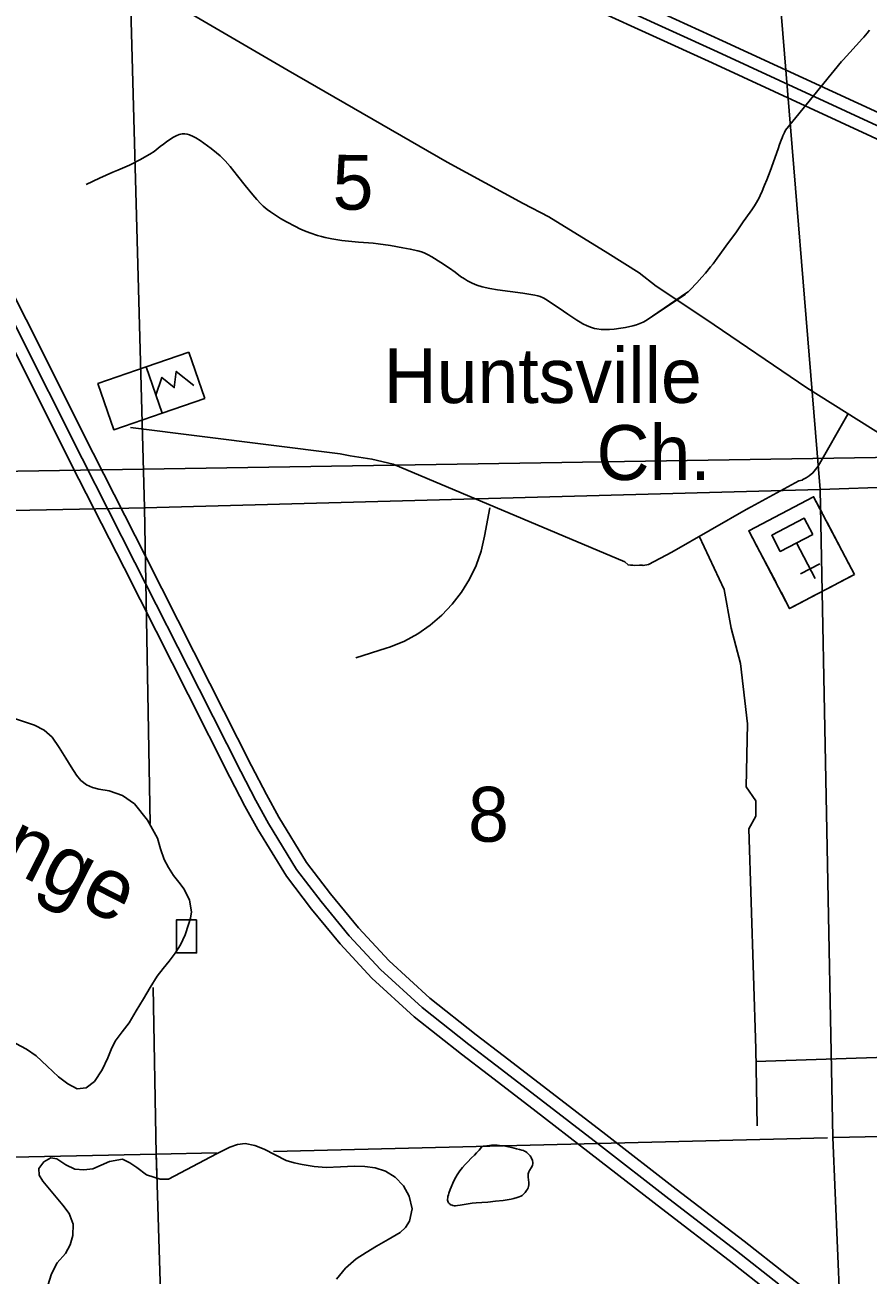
# Model space of a CAD drawing. Extents: x 2480962 to 2688785, y 277103 to 599240.
# Drawn here: x 2522023 to 2528937, y 452337 to 462587 of the extents above; entities that cross this region are included whole.
import ezdxf

# ---------------------------------------------------------------- set-up
doc = ezdxf.new("R2010")
doc.units = 0
for name, color, linetype in [('County Routes Highway Center Lines', 7, 'Continuous'), ('Culture', 7, 'Continuous'), ('Culture Text', 7, 'Continuous'), ('Divided_Highway', 7, 'Continuous'), ('Interstate Divided Highway Outline and Fill', 7, 'Continuous'), ('Interstate Highway Center Lines', 7, 'Continuous'), ('Lakes and Ponds', 7, 'Continuous'), ('Level 31', 7, 'Continuous'), ('Level 42', 7, 'Continuous'), ('Local Roads Improved', 7, 'Continuous'), ('Local Roads Paved', 7, 'Continuous'), ('Local Roads Unimproved', 7, 'Continuous'), ('Narrow River Creek and Branch and Slough', 7, 'Continuous'), ('Section Lines', 7, 'Continuous'), ('Section Numbers', 7, 'Continuous'), ('Swamps', 7, 'Continuous')]:
    doc.layers.add(name, color=color, linetype=linetype)

msp = doc.modelspace()

# ---------------------------------------------------------------- linework, layer by layer
at = {"layer": 'County Routes Highway Center Lines'}
msp.add_lwpolyline([(2529405.906, 459003.107), (2528434.734, 459612.243), (2527607.228, 460175.408), (2527199.221, 460445.497), (2527061.303, 460554.682), (2526802.707, 460715.586), (2526319.995, 461014.407), (2526107.372, 461123.592), (2525486.742, 461462.64), (2524182.27, 462215.441), (2523360.51, 462692.407)], dxfattribs=at)
at = {"layer": 'Culture'}
for p, q in [((2523017.04, 459783.291), (2523367.808, 459904.07)), ((2523367.808, 459904.07), (2523498.098, 459525.679)), ((2523147.331, 459404.9), (2523017.04, 459783.291)), ((2523498.098, 459525.679), (2523147.331, 459404.9)), ((2528490.416, 458718.855), (2527959.251, 458439.813)), ((2528560.176, 458586.063), (2528490.416, 458718.855)), ((2527959.251, 458439.813), (2528029.012, 458307.022)), ((2528713.649, 458293.923), (2528602.032, 458506.389)), ((2528350.402, 458340.31), (2528503.662, 458048.574)), ((2528070.868, 458227.347), (2528182.484, 458014.881)), ((2528825.265, 458081.458), (2528755.505, 458214.248)), ((2528541.693, 458169.7), (2528382.344, 458085.988)), ((2528719.032, 458025.65), (2528825.265, 458081.458)), ((2528224.34, 457935.207), (2528294.1, 457802.417)), ((2528639.357, 457983.793), (2528480.008, 457900.081)), ((2528294.1, 457802.417), (2528400.333, 457858.225))]:
    msp.add_line(p, q, dxfattribs=at)
for points in [[(2523017.04, 459783.291), (2523147.331, 459404.9), (2522751.45, 459268.587), (2522621.16, 459646.979)], [(2528825.265, 458081.458), (2528294.1, 457802.417), (2527959.251, 458439.813), (2528490.416, 458718.855)], [(2528483.193, 458410.07), (2528217.611, 458270.549), (2528147.851, 458403.341), (2528413.433, 458542.861)]]:
    msp.add_lwpolyline(points, close=True, dxfattribs=at)
msp.add_lwpolyline([(2523096.893, 459552.537), (2523146.653, 459697.122), (2523246.981, 459613.54), (2523263.369, 459746.635), (2523408.642, 459631.902)], dxfattribs=at)
at = {"layer": 'Divided_Highway'}
msp.add_line((2521075.087, 458914.627), (2560538.616, 459542.689), dxfattribs=at)
at = {"layer": 'Interstate Divided Highway Outline and Fill'}
for points in [[(2538370.135, 457619.76), (2537960.897, 457777.159), (2536947.169, 458248.104), (2535330.098, 458984.591), (2533801.248, 459680.978), (2532488.853, 460273.157), (2530960.453, 460977.341), (2529303.735, 461737.67), (2527742.999, 462458.01), (2526308.301, 463115.246), (2525087.263, 463613.301), (2524641.526, 463767.283), (2524116.191, 463912.76), (2522969.19, 464177.453), (2521280.303, 464553.65), (2519912.395, 464865.629), (2518232.087, 465265.703), (2516750.735, 465618.024)], [(2516705.801, 465423.132), (2518185.786, 465071.136), (2519866.996, 464670.848), (2521236.324, 464358.545), (2522924.962, 463982.403), (2524066.994, 463718.857), (2524582.129, 463576.204), (2525016.79, 463426.049), (2526228.85, 462931.656), (2527659.445, 462276.299), (2529220.119, 461555.988), (2530876.897, 460795.631), (2532405.877, 460091.179), (2533718.667, 459498.823), (2535247.198, 458802.581), (2536863.587, 458066.404), (2537882.777, 457592.922), (2538305.915, 457430.177), (2538721.59, 457307.92)], [(2528901.11, 451854.171), (2528268.057, 452341.135), (2527920.39, 452614.07), (2527364.656, 453039.807), (2526786.62, 453487.948), (2526312.207, 453855.131), (2525944.896, 454137.927), (2525724.449, 454306.505), (2525344.576, 454605.896), (2525009.188, 454912.536), (2524757.518, 455183.321), (2524529.895, 455462.239), (2524332.601, 455719.994), (2524105.854, 456090.454), (2524003.576, 456275.833), (2523880.98, 456511.346), (2523540.143, 457186.528), (2523013.836, 458226.147), (2522581.872, 459077.083), (2522032.87, 460171.839), (2521620.171, 460984.24), (2521175.154, 461858.031), (2521048.429, 462108.233), (2520603.558, 462978.49)], [(2520424.96, 462888.467), (2520870.178, 462017.531), (2520996.835, 461767.464), (2521441.906, 460893.566), (2521854.324, 460081.72), (2522403.313, 458986.99), (2522835.449, 458135.715), (2523361.654, 457096.297), (2523703.001, 456420.105), (2523827.291, 456181.338), (2523932.916, 455989.891), (2524167.455, 455606.701), (2524372.974, 455338.2), (2524606.638, 455051.88), (2524868.23, 454770.42), (2525215.026, 454453.35), (2525601.798, 454148.521), (2525823.146, 453979.255), (2526189.995, 453696.813), (2526664.142, 453329.836), (2527242.57, 452881.392), (2527797.822, 452456.024), (2528145.333, 452183.212)]]:
    msp.add_lwpolyline(points, dxfattribs=at)
at = {"layer": 'Interstate Highway Center Lines'}
for points in [[(2516728.268, 465520.578), (2518208.937, 465168.419), (2519889.695, 464768.239), (2521258.313, 464456.098), (2522947.076, 464079.928), (2524091.593, 463815.809), (2524611.827, 463671.744), (2525052.026, 463519.675), (2526268.575, 463023.451), (2527701.222, 462367.155), (2529261.927, 461646.829), (2530918.675, 460886.486), (2532447.365, 460182.168), (2533759.958, 459589.901), (2535288.648, 458893.586), (2536905.378, 458157.254), (2537921.837, 457685.041), (2538338.025, 457524.968)], [(2520514.259, 462933.478), (2520959.303, 462062.882), (2521085.994, 461812.748), (2521531.038, 460938.903), (2521943.597, 460126.779), (2522492.593, 459032.036), (2522924.642, 458180.931), (2523450.899, 457141.413), (2523791.99, 456465.726), (2523915.433, 456228.586), (2524019.385, 456040.173), (2524250.028, 455663.347), (2524451.435, 455400.219), (2524682.078, 455117.6), (2524938.709, 454841.478), (2525279.801, 454529.623), (2525663.123, 454227.513), (2525884.021, 454058.591), (2526251.101, 453775.972), (2526725.381, 453408.892), (2527303.613, 452960.6), (2527859.106, 452535.047), (2528206.695, 452262.174)]]:
    msp.add_lwpolyline(points, dxfattribs=at)
at = {"layer": 'Lakes and Ponds'}
for points in [[(2523110.142, 455918.123), (2523028.897, 456065.805), (2522920.49, 456199.853), (2522822.821, 456267.812), (2522712.615, 456307.107), (2522627.827, 456321.482), (2522576.414, 456335.396), (2522526.839, 456356.688), (2522481.53, 456390.967), (2522446.278, 456434.467), (2522402.626, 456504.951), (2522359.376, 456575.468), (2522303.921, 456662.163), (2522245.532, 456747.671), (2522181.835, 456805.55), (2522101.225, 456845.463), (2521928.911, 456901.988)], [(2521949.288, 454235.707), (2522035.347, 454189.192), (2522114.813, 454133.002), (2522205.798, 454048.758), (2522297.332, 453961.98), (2522373.397, 453905.162), (2522452.205, 453864.369), (2522525.75, 453872.229), (2522593.867, 453924.859), (2522655.707, 454019.256), (2522701.633, 454116.706), (2522730.859, 454186.599), (2522762.735, 454254.976), (2522819.272, 454330.067), (2522876.487, 454404.705), (2522935.605, 454503.354), (2522994.729, 454602.011), (2523051.019, 454695.503), (2523107.865, 454788.674), (2523155.47, 454851.261), (2523206.21, 454911.751), (2523254.448, 454977.025), (2523299.096, 455045.289), (2523336.168, 455125.566), (2523365.04, 455210.029), (2523381.291, 455262.979), (2523389.692, 455316.005), (2523373.668, 455409.318), (2523328.498, 455499.669), (2523285.01, 455558.186), (2523242.037, 455614.29), (2523201.241, 455677.932), (2523165.876, 455744.92), (2523134.286, 455830.489), (2523110.142, 455918.123)], [(2523200.52, 453123.343), (2523395.694, 453226.97), (2523593.375, 453330.651), (2523647.877, 453358.223), (2523703.43, 453385.32), (2523765.989, 453407.658), (2523829.774, 453413.881), (2523907.141, 453398.29), (2523983.765, 453369.031), (2524074.409, 453321.508), (2524164.963, 453277.151), (2524230.544, 453257.006), (2524297.647, 453242.489), (2524395.413, 453227.421), (2524493.548, 453219.47), (2524609.713, 453223.068), (2524725.898, 453228.744), (2524810.608, 453225.649), (2524895.208, 453215.824), (2524980.755, 453189.373), (2525060.294, 453139.5), (2525128.244, 453067.526), (2525173.873, 452983.124), (2525198.005, 452879.46), (2525177.309, 452777.356), (2525144.263, 452726.254), (2525099.566, 452686.3), (2525002.687, 452629.022), (2524905.957, 452572.139), (2524821.84, 452521.482), (2524738.585, 452468.986), (2524652.826, 452391.541), (2524577.552, 452302.61)], [(2522211.081, 452251.351), (2522239.944, 452345.74), (2522287.237, 452437.377), (2522354.678, 452512.424), (2522393.127, 452585.334), (2522415.605, 452661.246), (2522418.612, 452753.858), (2522386.195, 452840.178), (2522332.675, 452908.724), (2522278.251, 452975.54), (2522224.357, 453040.552), (2522170.394, 453105.625), (2522139.112, 453156.284), (2522136.936, 453210.603), (2522178.686, 453264.954), (2522235.898, 453296.747), (2522284.175, 453290.225), (2522356.917, 453241.512), (2522432.943, 453205.139), (2522507.175, 453199.629), (2522580.859, 453207.683), (2522649.176, 453236.985), (2522717.24, 453268.083), (2522822.63, 453285.728), (2522882.884, 453257.427), (2522939.994, 453219.138), (2523020.292, 453157.187), (2523131.846, 453122.162), (2523200.52, 453123.343)]]:
    msp.add_lwpolyline(points, dxfattribs=at)
at = {"layer": 'Level 31'}
msp.add_lwpolyline([(2523430.668, 455250.482), (2523266.976, 455250.482), (2523266.976, 454977.479), (2523430.668, 454977.479)], close=True, dxfattribs=at)
at = {"layer": 'Local Roads Improved'}
for p, q in [((2524607.089, 459069.48), (2522889.172, 459287.095)), ((2526942.098, 458184.203), (2525041.937, 458984.958)), ((2527955.428, 458624.337), (2527326.735, 458265.165)), ((2528017.499, 454088.973), (2530613.478, 454169.379))]:
    msp.add_line(p, q, dxfattribs=at)
for points in [[(2525041.937, 458984.958), (2524868.152, 459027.858), (2524690.909, 459055.737), (2524607.089, 459069.48)], [(2527552.884, 458396.014), (2527757.866, 457957.589), (2527813.19, 457642.037), (2527891.146, 457351.177), (2527948.579, 456857.251), (2527937.092, 456340.353), (2528017.499, 456225.487), (2528017.499, 456099.134), (2527960.066, 455995.754), (2528017.499, 454192.352), (2528028.985, 453560.588)], [(2527326.735, 458265.165), (2527135.378, 458164.571), (2527091.51, 458156.251), (2527083.947, 458157.763), (2527062.769, 458158.52), (2527025.707, 458155.494), (2527008.311, 458157.763), (2526987.89, 458157.763), (2526968.981, 458159.276), (2526942.098, 458184.203)]]:
    msp.add_lwpolyline(points, dxfattribs=at)
at = {"layer": 'Local Roads Paved'}
for p, q in [((2528770.364, 459394.957), (2528527.673, 458968.901)), ((2528370.209, 458848.23), (2527949.669, 458621.081))]:
    msp.add_line(p, q, dxfattribs=at)
msp.add_lwpolyline([(2528527.673, 458968.901), (2528484.529, 458914.97), (2528454.866, 458890.701), (2528429.923, 458874.521), (2528395.542, 458856.32), (2528397.59, 458854.544), (2528370.209, 458848.23)], dxfattribs=at)
at = {"layer": 'Local Roads Unimproved'}
for p, q in [((2525835.735, 458628.426), (2525792.735, 458395.038)), ((2524984.003, 457475.855), (2524737.764, 457397.017))]:
    msp.add_line(p, q, dxfattribs=at)
msp.add_lwpolyline([(2525792.735, 458395.038), (2525763.74, 458273.695), (2525722.219, 458156.048), (2525668.628, 458043.385), (2525603.556, 457936.941), (2525527.713, 457837.883), (2525441.932, 457747.295), (2525347.152, 457666.169), (2525244.412, 457595.396), (2525134.836, 457535.749), (2525019.626, 457487.883), (2524984.003, 457475.855)], dxfattribs=at)
at = {"layer": 'Narrow River Creek and Branch and Slough'}
for points in [[(2528866.137, 462450.385), (2528707.01, 462274.29), (2528891.165, 462475.554), (2528902.884, 462488.046), (2528916.888, 462504.432), (2528928.436, 462519.317), (2528947.627, 462546.2)], [(2527439.371, 460380.565), (2527117.563, 460164.557), (2527457.331, 460395.442), (2527462.938, 460400.343), (2527471.143, 460407.923), (2527475.138, 460411.848), (2527479.053, 460415.881), (2527533.526, 460474.19), (2527573.528, 460518.473), (2527602.877, 460552.172), (2527645.587, 460603.764), (2527666.252, 460630.13), (2527686.394, 460656.936), (2527771.965, 460774.273), (2527856.846, 460892.078), (2527913.868, 460972.033), (2527970.422, 461052.357), (2527983.502, 461071.413), (2528005.53, 461105.348), (2528021.21, 461131.323), (2528032.431, 461151.121), (2528048.292, 461181.355), (2528055.75, 461196.725), (2528062.867, 461212.272), (2528088.684, 461272.801), (2528107.029, 461318.515), (2528133.44, 461387.462), (2528159.184, 461456.694), (2528175.809, 461503.068), (2528199.888, 461572.913), (2528212.101, 461607.792), (2528224.775, 461642.536), (2528232.002, 461661.149), (2528238.669, 461677.275), (2528251.089, 461705.155), (2528261.019, 461725.796), (2528718.623, 462288.572)], [(2522523.87, 461280.609), (2522633.748, 461330.603), (2522744.157, 461379.394), (2522783.465, 461395.99), (2522822.869, 461412.412), (2522880.532, 461438.338), (2522965.366, 461480.678), (2523048.173, 461527.116), (2523083.337, 461550.698), (2523132.974, 461590.278), (2523157.907, 461610.381), (2523183.849, 461629.722), (2523235.414, 461664.008), (2523261.845, 461678.494), (2523288.534, 461689.574), (2523300.557, 461692.768), (2523312.077, 461694.401), (2523334.204, 461694.212), (2523353.982, 461690.942), (2523371.483, 461686.015), (2523402.235, 461673.545), (2523425.129, 461661.668), (2523458.651, 461641.167), (2523490.51, 461619.163), (2523550.576, 461574.429), (2523592.619, 461540.391), (2523622.574, 461514.069), (2523665.14, 461472.541), (2523705.079, 461427.586), (2523767.222, 461349.437), (2523829.224, 461271.395), (2523892.527, 461195.024), (2523924.988, 461157.457), (2523958.565, 461120.571), (2523976.288, 461102.878), (2524009.452, 461074.574), (2524035.771, 461055.122), (2524076.879, 461027.91), (2524119.072, 461001.949), (2524167.158, 460973.672), (2524240.434, 460934.573), (2524277.956, 460916.619), (2524316.295, 460899.792), (2524358.033, 460883.059), (2524421.385, 460861.252), (2524453.604, 460852.215), (2524486.31, 460844.663), (2524540.412, 460834.328), (2524621.773, 460821.442), (2524703.518, 460811.456), (2524757.761, 460806.947), (2524839.268, 460801.983), (2524879.938, 460798.756), (2524920.461, 460794.077), (2525021.268, 460778.228), (2525121.82, 460760.597), (2525182.937, 460749.364), (2525243.763, 460736.307), (2525274.38, 460727.267), (2525296.692, 460718.575), (2525329.244, 460703.113), (2525360.864, 460685.546), (2525433.963, 460640.545), (2525505.082, 460593.031), (2525550.515, 460559.554), (2525596.034, 460525.988), (2525627.656, 460504.985), (2525651.964, 460490.296), (2525689.693, 460470.577), (2525729.335, 460454.395), (2525771.254, 460441.457), (2525834.833, 460426.625), (2525899.087, 460415.095), (2526002.341, 460400.972), (2526105.64, 460386.982), (2526204.9, 460371.917), (2526229.188, 460366.359), (2526246.944, 460361.1), (2526272.581, 460350.96), (2526296.698, 460337.494), (2526350.286, 460301.581), (2526403.586, 460265.447), (2526475.729, 460216.55), (2526547.893, 460167.655), (2526576.757, 460149.461), (2526599.1, 460137.104), (2526633.9, 460120.59), (2526670.452, 460106.433), (2526693.196, 460099.622), (2526713.322, 460095.225), (2526748.884, 460090.623), (2526775.699, 460089.383), (2526815.866, 460090.349), (2526855.612, 460093.785), (2526908.693, 460100.55), (2526948.387, 460107.208), (2527007.594, 460120.707), (2527036.991, 460129.404), (2527066.214, 460139.628), (2527092.503, 460151.054), (2527117.563, 460164.557)], [(2525768.07, 453388.362), (2525783.839, 453391.995), (2525811.543, 453396.998), (2525832.367, 453399.586), (2525847.985, 453400.857), (2525871.377, 453401.655), (2525894.679, 453401.095), (2525914.646, 453399.587), (2525949.491, 453395.092), (2525975.567, 453390.435), (2526014.631, 453381.9), (2526053.688, 453372.164), (2526078.701, 453366.338), (2526096.86, 453361.714), (2526110.219, 453357.158), (2526120.125, 453352.731), (2526127.505, 453348.673), (2526138.516, 453341.151), (2526144.003, 453336.648), (2526149.482, 453331.591), (2526158.587, 453322.061), (2526165.583, 453313.621), (2526170.947, 453306.171), (2526175.052, 453299.609), (2526180.892, 453288.049), (2526184.128, 453279.331), (2526185.901, 453272.776), (2526187.493, 453262.93), (2526187.781, 453253.085), (2526187.278, 453248.11), (2526184.83, 453238.782), (2526181.403, 453230.617), (2526173.553, 453216.32), (2526160.775, 453194.844), (2526155.559, 453184.084), (2526152.124, 453173.308), (2526150.969, 453166.25), (2526150.306, 453152.567), (2526150.905, 453140.206), (2526155.24, 453095.542), (2526155.378, 453084.368), (2526154.868, 453076.066), (2526152.82, 453063.809), (2526148.868, 453051.867), (2526143.013, 453039.557), (2526137.111, 453029.22), (2526131.357, 453020.592), (2526125.876, 453013.415), (2526115.293, 453001.831), (2526106.536, 452994.081), (2526099.514, 452988.864), (2526088.257, 452982.098), (2526076.144, 452976.729), (2526059.818, 452971.085), (2526031.228, 452962.878), (2526009.726, 452957.955), (2525977.288, 452952.225), (2525944.516, 452948.077), (2525881.242, 452941.338), (2525817.908, 452935.344), (2525770.384, 452931.847), (2525722.908, 452928.432), (2525689.882, 452924.874), (2525640.485, 452917.472), (2525591.105, 452910.333), (2525569.944, 452907.147), (2525554.025, 452905.336), (2525542.083, 452905.35), (2525533.135, 452906.573), (2525526.433, 452908.36), (2525516.402, 452912.716), (2525511.399, 452915.754), (2525506.405, 452919.432), (2525501.365, 452924.05), (2525497.511, 452928.647), (2525494.61, 452933.164), (2525490.847, 452942.095), (2525489.134, 452950.299), (2525488.662, 452957.691), (2525489.684, 452970.885), (2525491.591, 452980.808), (2525495.486, 452995.359), (2525499.625, 453009.034), (2525509.013, 453037.172), (2525517.175, 453058.163), (2525530.747, 453089.49), (2525545.319, 453120.65), (2525555.66, 453140.387), (2525566.704, 453158.512), (2525578.08, 453175.174), (2525589.515, 453190.508), (2525612.531, 453218.513), (2525633.834, 453242.229), (2525652.928, 453262.385), (2525686.25, 453296.335), (2525710.195, 453320.708), (2525727.023, 453338.384), (2525738.779, 453351.305), (2525747.013, 453360.807), (2525758.282, 453374.763), (2525768.07, 453388.362)]]:
    msp.add_lwpolyline(points, dxfattribs=at)
at = {"layer": 'Section Lines'}
for p, q in [((2528102.921, 464166.245), (2528543.972, 458779.635)), ((2523004.024, 458627.865), (2522856.502, 464006.322)), ((2528543.969, 458779.636), (2533555.241, 458950.244)), ((2523004.022, 458627.865), (2528543.969, 458779.635)), ((2528543.969, 458779.635), (2528647.258, 453463.194)), ((2517577.752, 458514.766), (2523010.878, 458628.006)), ((2523050.46, 456038.49), (2523004.021, 458627.865)), ((2523099.082, 453327.36), (2523074.586, 454693.214)), ((2533735.034, 453594.883), (2528657.366, 453463.441)), ((2528605.095, 453462.163), (2524061.204, 453350.915)), ((2528647.258, 453463.194), (2528873.171, 448089.639)), ((2523099.082, 453327.36), (2517688.26, 453216.366)), ((2523265.143, 447970.771), (2523098.557, 453344.259))]:
    msp.add_line(p, q, dxfattribs=at)
at = {"layer": 'Swamps'}
for p in [(2523594.87, 453339.498), (2523104.578, 453150.036)]:
    msp.add_line(p, (2523099.082, 453327.36), dxfattribs=at)

# ---------------------------------------------------------------- texts
at = {"layer": 'Culture Text'}
for s, rotation, p in [('Huntsville', 0.0515611, (2524965.16, 459486.418)), ('Ch.', 0.0515667, (2526710.203, 458856.135))]:
    msp.add_text(s, height=450, rotation=rotation, dxfattribs=at).set_placement(p)
at = {"layer": 'Level 42'}
msp.add_text('Orange', height=500, rotation=332.9503389, dxfattribs=at).set_placement((2520796.942, 456217.226))
at = {"layer": 'Section Numbers'}
for s, rotation, p in [('5', 359.9794472, (2524545.834, 461072.779)), ('8', 359.9794583, (2525656.92, 455890.227))]:
    msp.add_text(s, height=450, rotation=rotation, dxfattribs=at).set_placement(p)

doc.saveas('drawing.dxf')
